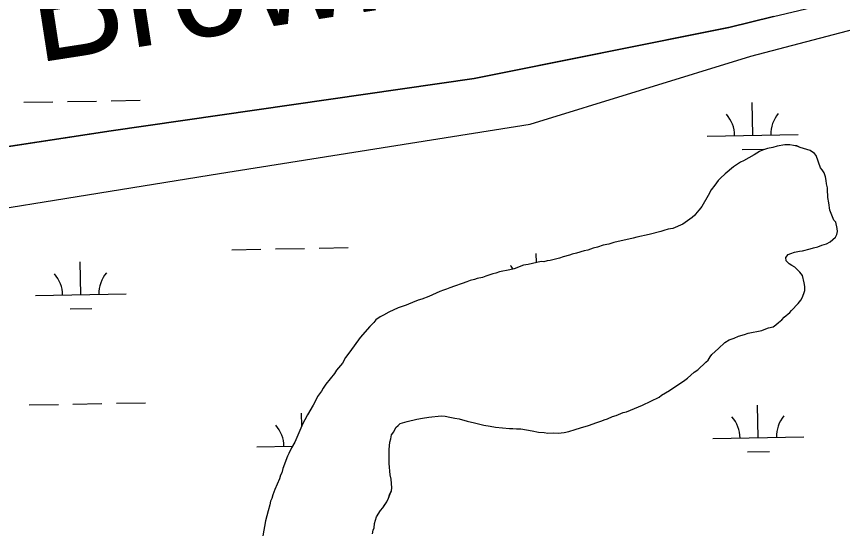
# Model space of a CAD drawing. Extents: x 3957609 to 3995875, y 234277 to 260273.
# Drawn here: x 3969026 to 3969934, y 255898 to 256465 of the extents above; entities that cross this region are included whole.
import ezdxf

# ---------------------------------------------------------------- set-up
doc = ezdxf.new("R2010")
doc.units = 0
for name, color, linetype in [('V-RIVR-IDEN', 7, 'Continuous'), ('V-TOPO-SHOR', 7, 'Continuous'), ('V-WETL-SWMP', 7, 'Continuous')]:
    doc.layers.add(name, color=color, linetype=linetype)

msp = doc.modelspace()

# ---------------------------------------------------------------- linework, layer by layer
at = {"layer": 'V-TOPO-SHOR'}
for points in [[(3969809.264, 256452.607), (3969858.541, 256464.559), (3969914.13, 256477.711), (3969994.551, 256498.021), (3970055.651, 256515.132), (3970141.194, 256537.824), (3970256.3, 256569.658), (3970331.599, 256587.59), (3970405.714, 256605.521), (3970503.479, 256631.004), (3970604.003, 256657.675), (3970669.432, 256678.345), (3970742.745, 256702.584), (3970806.196, 256726.406), (3970878.328, 256748.274), (3970976.487, 256774.153), (3971061.631, 256798.815), (3971137.323, 256817.538), (3971269.775, 256853.359), (3971338.766, 256869.305), (3971513.403, 256915.09)], [(3967358.53, 255619.659), (3967709.438, 255784.378), (3967958.988, 255928.401), (3968258.448, 256097.627), (3968550.229, 256223.647), (3968776.744, 256284.857), (3969129.953, 256338.866), (3969529.233, 256396.475), (3969809.264, 256452.607)], [(3969833.707, 256421.006), (3969955.213, 256452.959)], [(3967382.265, 255580.215), (3967720.956, 255712.366), (3968070.326, 255913.998), (3968312.197, 256068.823), (3968546.39, 256158.837), (3968826.654, 256223.647), (3969248.969, 256292.058), (3969590.66, 256346.067), (3969833.707, 256421.006)], [(3969872.605, 256195.966), (3969872.201, 256199.515), (3969874.559, 256203.07), (3969877.713, 256203.867), (3969881.653, 256205.454), (3969887.172, 256206.65), (3969890.326, 256207.054), (3969899.002, 256209.046), (3969902.549, 256210.238), (3969907.277, 256211.432), (3969911.613, 256213.021), (3969916.737, 256214.613), (3969920.675, 256216.988), (3969926.582, 256222.131), (3969928.153, 256224.896), (3969928.933, 256228.054), (3969928.53, 256231.603), (3969926.936, 256238.304), (3969924.958, 256240.665), (3969921.783, 256248.153), (3969920.594, 256251.7), (3969919.389, 256259.587), (3969918.191, 256265.499), (3969918.185, 256268.655), (3969917.784, 256271.811), (3969917.771, 256276.151), (3969916.973, 256280.487), (3969916.569, 256284.429), (3969915.771, 256288.373), (3969914.181, 256292.707), (3969912.203, 256295.859), (3969910.225, 256298.22), (3969905.459, 256311.62), (3969903.48, 256313.984), (3969898.739, 256317.127), (3969887.686, 256320.65), (3969884.131, 256322.221), (3969880.582, 256322.606), (3969876.635, 256323.384), (3969871.112, 256323.372), (3969862.437, 256322.168), (3969857.708, 256320.578), (3969851.793, 256319.38), (3969846.276, 256317.789), (3969843.124, 256316.204), (3969837.215, 256312.638), (3969825.398, 256305.904), (3969822.247, 256304.319), (3969814.37, 256299.173), (3969805.316, 256291.656), (3969800.198, 256286.909), (3969797.443, 256284.142), (3969793.906, 256279.006), (3969789.974, 256273.867), (3969786.437, 256267.943), (3969779.763, 256255.7), (3969776.615, 256252.14), (3969774.256, 256248.98), (3969771.896, 256246.213), (3969769.142, 256243.444), (3969758.904, 256236.319), (3969747.869, 256231.56), (3969742.743, 256230.757), (3969738.014, 256229.17), (3969734.465, 256228.371), (3969721.852, 256224.791), (3969708.052, 256221.998), (3969704.112, 256220.804), (3969682.823, 256216.02), (3969677.303, 256214.428), (3969670.996, 256213.228), (3969664.69, 256210.846), (3969659.959, 256210.048), (3969654.046, 256207.666), (3969650.104, 256206.867), (3969641.826, 256204.479), (3969637.095, 256203.285), (3969633.943, 256202.095), (3969627.24, 256200.502), (3969622.907, 256198.913), (3969612.656, 256196.521), (3969609.5, 256196.119), (3969605.953, 256194.927), (3969602.797, 256195.314), (3969588.605, 256192.124), (3969583.478, 256191.323), (3969573.232, 256187.354), (3969568.501, 256186.158), (3969557.067, 256183.764), (3969553.125, 256182.572), (3969549.578, 256181.773), (3969542.09, 256178.994), (3969538.148, 256177.802), (3969532.629, 256176.604), (3969529.477, 256175.414), (3969524.746, 256174.22), (3969521.199, 256173.026), (3969516.075, 256171.042), (3969507.403, 256168.26), (3969502.281, 256166.276), (3969498.734, 256164.689)], [(3969421.631, 255914.417), (3969425.954, 255921.528), (3969428.707, 255924.296), (3969430.673, 255927.456), (3969433.03, 255931.012), (3969434.994, 255934.96), (3969436.559, 255939.697), (3969438.13, 255943.253), (3969438.517, 255946.409), (3969437.704, 255955.875), (3969436.903, 255960.605), (3969435.691, 255973.225), (3969435.654, 255988.61), (3969436.424, 255996.501), (3969437.595, 256000.447), (3969438.376, 256004.789), (3969440.735, 256007.949), (3969443.088, 256012.688), (3969445.449, 256015.062), (3969447.813, 256017.038), (3969455.3, 256019.424), (3969465.946, 256021.816), (3969472.254, 256023.014), (3969479.352, 256024.216), (3969492.76, 256025.431), (3969497.1, 256025.048), (3969502.23, 256024.272), (3969507.756, 256023.1), (3969512.491, 256022.324), (3969521.569, 256019.584), (3969529.462, 256018.025), (3969539.725, 256015.289), (3969546.827, 256014.124), (3969552.746, 256012.954), (3969568.135, 256011.807), (3969571.684, 256011.816), (3969575.63, 256011.431), (3969580.363, 256011.443), (3969592.991, 256009.106), (3969600.096, 256007.546), (3969606.013, 256007.167), (3969610.354, 256006.386), (3969616.271, 256006.796), (3969621.399, 256006.413), (3969628.102, 256007.22), (3969633.228, 256008.416), (3969640.323, 256010.405), (3969646.235, 256012.391), (3969654.907, 256014.779), (3969663.971, 256018.351), (3969669.49, 256019.942), (3969672.249, 256021.132), (3969675.794, 256022.324), (3969681.311, 256024.704), (3969685.254, 256025.898), (3969693.135, 256029.07), (3969696.684, 256029.869), (3969714.415, 256037.405), (3969732.538, 256046.128), (3969735.297, 256048.106), (3969743.962, 256053.257), (3969747.898, 256056.028), (3969759.32, 256063.548), (3969764.044, 256067.112), (3969771.131, 256073.44), (3969775.069, 256076.211), (3969784.121, 256084.516), (3969786.48, 256086.887), (3969788.84, 256090.442), (3969790.806, 256092.814), (3969794.349, 256096.373), (3969797.89, 256099.538), (3969804.974, 256106.261), (3969809.701, 256109.032), (3969815.218, 256111.019), (3969819.947, 256113.003), (3969826.648, 256114.992), (3969830.588, 256116.577), (3969845.571, 256119.377), (3969848.33, 256120.567), (3969853.059, 256122.156), (3969858.185, 256123.352), (3969860.939, 256125.723), (3969864.089, 256128.099), (3969867.632, 256131.263), (3969870.387, 256134.03), (3969876.291, 256139.173), (3969878.257, 256141.544), (3969885.735, 256149.056), (3969888.487, 256152.614), (3969890.058, 256155.378), (3969892.02, 256160.117), (3969892.8, 256163.275), (3969892.79, 256167.613), (3969892.384, 256171.953), (3969890.394, 256179.836), (3969887.623, 256183.379), (3969882.087, 256188.888), (3969878.534, 256190.852), (3969875.767, 256192.818), (3969872.605, 256195.966)], [(3969498.734, 256164.689), (3969495.58, 256163.892), (3969491.247, 256162.305), (3969479.426, 256156.753), (3969471.543, 256153.973), (3969467.601, 256152.779), (3969461.297, 256150.002), (3969456.961, 256148.415), (3969454.203, 256147.225), (3969448.685, 256145.241), (3969445.531, 256144.442), (3969435.287, 256139.685), (3969429.379, 256136.119), (3969425.834, 256134.534), (3969421.109, 256130.972), (3969418.748, 256128.206), (3969414.42, 256123.856), (3969403.799, 256111.602), (3969392.398, 256095.796), (3969387.679, 256089.867), (3969384.145, 256083.549), (3969377.851, 256075.644), (3969375.494, 256072.088), (3969366.055, 256060.232), (3969362.911, 256055.885), (3969361.34, 256052.727), (3969356.621, 256046.798), (3969355.446, 256043.64), (3969351.909, 256037.319), (3969345.626, 256026.653), (3969342.877, 256021.124), (3969340.52, 256017.173), (3969331.892, 255996.642), (3969328.357, 255990.322), (3969325.215, 255984.004), (3969323.645, 255981.239), (3969318.549, 255967.814), (3969317.378, 255963.077), (3969316.2, 255960.315), (3969315.027, 255956.366), (3969309.927, 255944.52), (3969307.576, 255938.598), (3969306.402, 255934.649), (3969305.225, 255931.886), (3969304.447, 255927.545), (3969302.489, 255921.229), (3969299.755, 255910.178), (3969296.64, 255893.603)], [(3969417.339, 255895.866), (3969418.117, 255899.815), (3969419.294, 255902.577), (3969419.677, 255907.312), (3969421.631, 255914.417)]]:
    msp.add_lwpolyline(points, dxfattribs=at)
at = {"layer": 'V-WETL-SWMP'}
for p, q in [((3969858.542, 256464.559), (3969810.647, 256452.941)), ((3969810.647, 256452.941), (3969529.233, 256396.475)), ((3969529.233, 256396.475), (3969129.953, 256338.866)), ((3969033.652, 256370.237), (3969065.647, 256370.818)), ((3969081.644, 256371.109), (3969113.639, 256371.691)), ((3969129.636, 256371.982), (3969161.631, 256372.564)), ((3969835.666, 256334.069), (3969835.012, 256370.064)), ((3969129.953, 256338.866), (3968776.744, 256284.857)), ((3969785.674, 256333.16), (3969885.658, 256334.979)), ((3969823.949, 256318.423), (3969847.945, 256318.859)), ((3969262.544, 256208.197), (3969294.538, 256208.779)), ((3969310.536, 256209.07), (3969342.53, 256209.652)), ((3969358.528, 256209.943), (3969390.523, 256210.524)), ((3969597.698, 256194.168), (3969597.522, 256203.857)), ((3969096.351, 256158.738), (3969095.697, 256194.732)), ((3969046.36, 256157.829), (3969146.343, 256159.647)), ((3969084.634, 256143.091), (3969108.63, 256143.527)), ((3969039.7, 256037.617), (3969071.695, 256038.199)), ((3969087.692, 256038.489), (3969119.687, 256039.071)), ((3969135.684, 256039.362), (3969167.679, 256039.944)), ((3969841.714, 256001.449), (3969841.06, 256037.444)), ((3969339.482, 256014.704), (3969339.235, 256028.319)), ((3969791.722, 256000.54), (3969891.706, 256002.358)), ((3969289.897, 255991.416), (3969329.37, 255992.133)), ((3969829.997, 255985.803), (3969853.993, 255986.239))]:
    msp.add_line(p, q, dxfattribs=at)
for points in [[(3968826.654, 256223.647), (3969248.969, 256292.058), (3969590.66, 256346.067), (3969833.707, 256421.006), (3969955.213, 256452.959)], [(3969876.635, 256323.385), (3969871.112, 256323.372), (3969862.437, 256322.167), (3969857.707, 256320.578), (3969851.794, 256319.38), (3969846.275, 256317.789), (3969843.123, 256316.204), (3969837.215, 256312.639), (3969825.398, 256305.905), (3969822.246, 256304.32), (3969814.369, 256299.173), (3969805.315, 256291.656), (3969800.198, 256286.91), (3969797.444, 256284.142), (3969793.906, 256279.006), (3969789.974, 256273.868), (3969786.438, 256267.943), (3969779.762, 256255.699), (3969776.615, 256252.141), (3969774.256, 256248.98), (3969771.896, 256246.213), (3969769.141, 256243.445), (3969758.903, 256236.32), (3969747.869, 256231.56), (3969742.743, 256230.758), (3969738.014, 256229.169), (3969734.466, 256228.372), (3969721.852, 256224.791), (3969708.052, 256221.997), (3969704.111, 256220.804), (3969682.822, 256216.019), (3969677.303, 256214.428), (3969670.995, 256213.229), (3969664.689, 256210.847), (3969659.958, 256210.047), (3969654.047, 256207.666), (3969650.104, 256206.867), (3969641.826, 256204.48), (3969637.095, 256203.286), (3969633.943, 256202.095), (3969627.241, 256200.501), (3969622.906, 256198.912), (3969612.656, 256196.521), (3969609.501, 256196.119), (3969605.954, 256194.927), (3969602.797, 256195.314), (3969588.604, 256192.124), (3969583.478, 256191.322), (3969573.232, 256187.353), (3969568.501, 256186.158), (3969557.068, 256183.764), (3969553.126, 256182.571), (3969549.578, 256181.773), (3969542.09, 256178.994), (3969538.149, 256177.801), (3969532.629, 256176.604), (3969529.476, 256175.414), (3969524.746, 256174.219), (3969521.198, 256173.027), (3969516.075, 256171.042), (3969507.404, 256168.26), (3969502.281, 256166.275), (3969498.735, 256164.689), (3969495.581, 256163.892), (3969491.246, 256162.304)], [(3969592.991, 256009.106), (3969600.095, 256007.546), (3969606.013, 256007.166), (3969610.354, 256006.387), (3969616.27, 256006.796), (3969621.399, 256006.414), (3969628.102, 256007.219), (3969633.228, 256008.415), (3969640.323, 256010.404), (3969646.235, 256012.391), (3969654.907, 256014.779), (3969663.971, 256018.351), (3969669.49, 256019.942), (3969672.248, 256021.132), (3969675.795, 256022.324), (3969681.312, 256024.704), (3969685.254, 256025.897), (3969693.135, 256029.071), (3969696.683, 256029.869), (3969714.415, 256037.406), (3969732.539, 256046.128), (3969735.296, 256048.107), (3969743.961, 256053.256), (3969747.899, 256056.027), (3969759.32, 256063.549), (3969764.045, 256067.111), (3969771.13, 256073.439), (3969775.068, 256076.21), (3969784.12, 256084.515), (3969786.481, 256086.888), (3969788.839, 256090.443), (3969790.806, 256092.815), (3969794.348, 256096.374), (3969797.89, 256099.538), (3969804.974, 256106.261), (3969809.701, 256109.033), (3969815.218, 256111.019), (3969819.947, 256113.003), (3969826.648, 256114.991), (3969830.589, 256116.578), (3969845.571, 256119.376), (3969848.33, 256120.566), (3969853.059, 256122.155), (3969858.184, 256123.351), (3969860.94, 256125.724), (3969864.09, 256128.099), (3969867.632, 256131.263), (3969870.387, 256134.031), (3969876.291, 256139.173), (3969878.258, 256141.544), (3969885.734, 256149.057), (3969888.487, 256152.614), (3969890.058, 256155.379), (3969892.019, 256160.117), (3969892.8, 256163.275), (3969892.789, 256167.614), (3969892.384, 256171.952), (3969890.393, 256179.836), (3969887.623, 256183.379), (3969882.088, 256188.888), (3969878.533, 256190.852), (3969875.767, 256192.818), (3969872.604, 256195.966), (3969872.201, 256199.515), (3969874.559, 256203.071), (3969877.712, 256203.867), (3969881.653, 256205.455), (3969887.173, 256206.651), (3969890.327, 256207.053), (3969899.001, 256209.047), (3969902.548, 256210.239), (3969907.278, 256211.433), (3969911.614, 256213.022), (3969916.738, 256214.612), (3969920.676, 256216.988), (3969926.581, 256222.13), (3969928.152, 256224.895), (3969928.933, 256228.053), (3969928.53, 256231.602), (3969926.936, 256238.304), (3969924.958, 256240.666), (3969921.784, 256248.153), (3969920.593, 256251.7), (3969919.39, 256259.586), (3969918.192, 256265.5), (3969918.185, 256268.656), (3969917.783, 256271.811), (3969917.772, 256276.15), (3969916.973, 256280.487), (3969916.569, 256284.43), (3969915.77, 256288.373), (3969914.182, 256292.708), (3969912.202, 256295.859), (3969910.224, 256298.221), (3969905.458, 256311.621), (3969903.48, 256313.983), (3969898.739, 256317.127), (3969887.686, 256320.65), (3969884.132, 256322.22), (3969880.581, 256322.606), (3969876.635, 256323.385)], [(3969491.246, 256162.304), (3969479.425, 256156.753), (3969471.543, 256153.973), (3969467.601, 256152.78), (3969461.297, 256150.003), (3969456.962, 256148.415), (3969454.203, 256147.225), (3969448.686, 256145.24), (3969445.532, 256144.443), (3969435.288, 256139.685), (3969429.379, 256136.12), (3969425.833, 256134.534), (3969421.108, 256130.972), (3969418.748, 256128.206), (3969414.42, 256123.856), (3969403.799, 256111.602), (3969392.398, 256095.796), (3969387.679, 256089.868), (3969384.144, 256083.548), (3969377.852, 256075.644), (3969375.494, 256072.088), (3969366.055, 256060.232), (3969362.91, 256055.885), (3969361.34, 256052.726), (3969356.621, 256046.797), (3969355.445, 256043.639), (3969351.91, 256037.319), (3969345.625, 256026.654), (3969342.877, 256021.124), (3969340.52, 256017.174), (3969331.891, 255996.642), (3969328.357, 255990.322), (3969325.216, 255984.003), (3969323.645, 255981.238), (3969318.55, 255967.814), (3969317.378, 255963.078), (3969316.201, 255960.314), (3969315.027, 255956.366), (3969309.928, 255944.52), (3969307.575, 255938.598), (3969306.402, 255934.65), (3969305.225, 255931.886), (3969304.446, 255927.545), (3969302.489, 255921.229), (3969299.755, 255910.178), (3969296.639, 255893.603)], [(3969417.338, 255895.867), (3969418.117, 255899.814), (3969419.294, 255902.578), (3969419.677, 255907.312), (3969421.632, 255914.417), (3969425.954, 255921.528), (3969428.708, 255924.296), (3969433.031, 255931.012), (3969434.994, 255934.961), (3969436.56, 255939.698), (3969438.129, 255943.252), (3969438.516, 255946.409), (3969437.704, 255955.874), (3969436.904, 255960.605), (3969435.69, 255973.225), (3969435.653, 255988.609), (3969436.423, 255996.5), (3969437.596, 256000.447), (3969438.375, 256004.788), (3969440.734, 256007.95), (3969443.089, 256012.689), (3969445.45, 256015.061), (3969447.812, 256017.039), (3969455.301, 256019.424), (3969465.946, 256021.816), (3969472.254, 256023.015), (3969479.351, 256024.216), (3969492.76, 256025.431), (3969497.1, 256025.047), (3969502.23, 256024.271), (3969507.755, 256023.101), (3969512.49, 256022.323), (3969521.569, 256019.584), (3969529.462, 256018.025), (3969539.725, 256015.289), (3969546.828, 256014.123), (3969552.747, 256012.954), (3969568.134, 256011.808), (3969571.684, 256011.816), (3969575.63, 256011.431), (3969580.363, 256011.443), (3969592.991, 256009.106)]]:
    msp.add_lwpolyline(points, dxfattribs=at)
for centre, start, end in [((3969780.424, 256333.54), 0.269879, 41.813537), ((3969890.891, 256335.549), 140.269876, 181.813534), ((3969542.934, 256167.333), 34.064394, 41.813537), ((3969041.109, 256158.208), 0.269879, 41.813537), ((3969151.577, 256160.217), 140.269876, 181.813534), ((3969896.939, 256002.929), 140.269876, 181.813534), ((3969786.472, 256000.92), 0.269879, 41.813537), ((3969284.647, 255991.795), 0.269879, 41.813537)]:
    msp.add_arc(centre, 35.246, start, end, dxfattribs=at)

# ---------------------------------------------------------------- texts
at = {"layer": 'V-RIVR-IDEN'}
msp.add_text('Joe Brown Pass', height=115.99977, rotation=8.817004, dxfattribs=at).set_placement((3968757.992, 256368.627))

doc.saveas('drawing.dxf')
